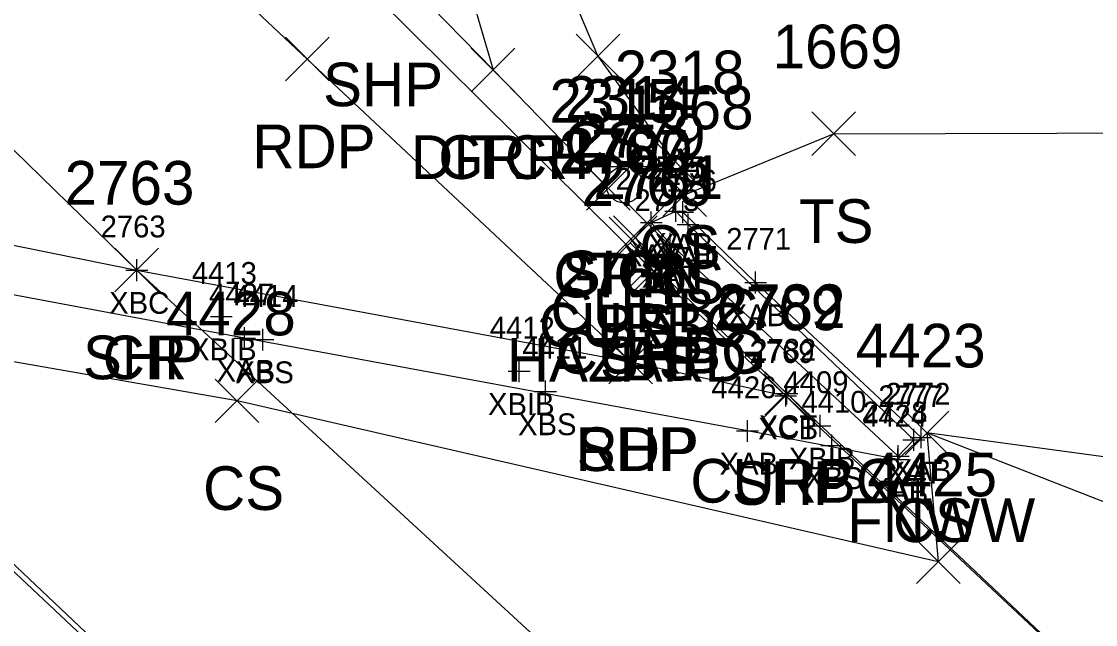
# Model space of a CAD drawing. Extents: x 1647574 to 1652703, y 212895 to 228670.
# Drawn here: x 1648670.85 to 1648720.04, y 227385.67 to 227413.3 of the extents above; entities that cross this region are included whole.
import ezdxf

# ---------------------------------------------------------------- set-up
doc = ezdxf.new("R2010")
doc.units = 0
for name, color, linetype in [('B_A', 7, 'Continuous'), ('B_I', 7, 'Continuous'), ('B_TIC', 7, 'Continuous'), ('BDC', 7, 'Continuous'), ('BELB', 7, 'Continuous'), ('BSUBM', 7, 'Continuous'), ('D_A', 7, 'Continuous'), ('D_TIC', 7, 'Continuous'), ('DD', 7, 'Continuous'), ('L_A', 7, 'Continuous'), ('L_I', 7, 'Continuous'), ('L_TIC', 7, 'Continuous'), ('LELB', 7, 'Continuous'), ('LFNC', 7, 'Continuous'), ('P_A', 7, 'Continuous'), ('P_I', 7, 'Continuous'), ('P_TIC', 7, 'Continuous'), ('PET', 7, 'Continuous'), ('PRC', 7, 'Continuous'), ('PSP', 7, 'Continuous'), ('R_A', 7, 'Continuous'), ('R_I', 7, 'Continuous'), ('R_TIC', 7, 'Continuous'), ('RC', 7, 'Continuous'), ('RGR', 7, 'Continuous'), ('S_A', 7, 'Continuous'), ('S_C', 7, 'Continuous'), ('S_I', 7, 'Continuous'), ('SSGN', 7, 'Continuous')]:
    doc.layers.add(name, color=color, linetype=linetype)

msp = doc.modelspace()

# ---------------------------------------------------------------- linework, layer by layer
at = {"layer": 'B_TIC'}
for p, q in [((1648700.817, 227404.617), (1648700.893, 227404.617)), ((1648701.14, 227404.567), (1648701.215, 227404.567)), ((1648699.697, 227404.088), (1648699.773, 227404.088)), ((1648701.385, 227404.007), (1648701.46, 227404.007)), ((1648700.557, 227403.111), (1648700.633, 227403.111)), ((1648700.557, 227403.111), (1648700.633, 227403.111)), ((1648676.131, 227401.909), (1648676.207, 227401.909)), ((1648704.476, 227401.341), (1648704.551, 227401.341)), ((1648680.002, 227399.778), (1648680.077, 227399.778)), ((1648681.072, 227398.795), (1648681.148, 227398.795)), ((1648681.909, 227398.726), (1648681.985, 227398.726)), ((1648693.649, 227397.274), (1648693.724, 227397.274)), ((1648694.856, 227396.345), (1648694.932, 227396.345)), ((1648705.856, 227396.154), (1648705.931, 227396.154)), ((1648705.906, 227396.256), (1648705.981, 227396.256)), ((1648707.427, 227394.775), (1648707.503, 227394.775)), ((1648704.11, 227394.54), (1648704.185, 227394.54)), ((1648711.727, 227394.13), (1648711.802, 227394.13)), ((1648712.055, 227394.245), (1648712.131, 227394.245)), ((1648707.97, 227393.877), (1648708.045, 227393.877)), ((1648710.988, 227393.232), (1648711.064, 227393.232)), ((1648711.009, 227393.382), (1648711.084, 227393.382)), ((1648711.009, 227393.382), (1648711.084, 227393.382))]:
    msp.add_line(p, q, dxfattribs=at)
for points in [[(1648700.814, 227404.117), (1648700.814, 227405.117)], [(1648701.136, 227404.067), (1648701.136, 227405.067)], [(1648699.694, 227403.588), (1648699.694, 227404.588)], [(1648700.314, 227404.617), (1648701.314, 227404.617)], [(1648700.636, 227404.567), (1648701.636, 227404.567)], [(1648701.381, 227403.507), (1648701.381, 227404.507)], [(1648699.194, 227404.088), (1648700.194, 227404.088)], [(1648700.881, 227404.007), (1648701.881, 227404.007)], [(1648700.554, 227402.611), (1648700.554, 227403.611)], [(1648700.554, 227402.611), (1648700.554, 227403.611)], [(1648700.054, 227403.111), (1648701.054, 227403.111)], [(1648700.054, 227403.111), (1648701.054, 227403.111)], [(1648676.128, 227401.409), (1648676.128, 227402.409)], [(1648675.628, 227401.909), (1648676.628, 227401.909)], [(1648704.473, 227400.841), (1648704.473, 227401.841)], [(1648703.973, 227401.341), (1648704.973, 227401.341)], [(1648679.998, 227399.278), (1648679.998, 227400.278)], [(1648679.498, 227399.778), (1648680.498, 227399.778)], [(1648681.069, 227398.295), (1648681.069, 227399.295)], [(1648681.906, 227398.226), (1648681.906, 227399.226)], [(1648680.569, 227398.795), (1648681.569, 227398.795)], [(1648681.406, 227398.726), (1648682.406, 227398.726)], [(1648693.645, 227396.774), (1648693.645, 227397.774)], [(1648693.145, 227397.274), (1648694.145, 227397.274)], [(1648694.853, 227395.845), (1648694.853, 227396.845)], [(1648705.852, 227395.654), (1648705.852, 227396.654)], [(1648705.902, 227395.756), (1648705.902, 227396.756)], [(1648694.353, 227396.345), (1648695.353, 227396.345)], [(1648705.352, 227396.154), (1648706.352, 227396.154)], [(1648705.402, 227396.256), (1648706.402, 227396.256)], [(1648707.424, 227394.275), (1648707.424, 227395.275)], [(1648704.106, 227394.04), (1648704.106, 227395.04)], [(1648706.924, 227394.775), (1648707.924, 227394.775)], [(1648711.724, 227393.63), (1648711.724, 227394.63)], [(1648712.052, 227393.745), (1648712.052, 227394.745)], [(1648703.606, 227394.54), (1648704.606, 227394.54)], [(1648707.966, 227393.377), (1648707.966, 227394.377)], [(1648711.224, 227394.13), (1648712.224, 227394.13)], [(1648711.552, 227394.245), (1648712.552, 227394.245)], [(1648707.466, 227393.877), (1648708.466, 227393.877)], [(1648710.985, 227392.732), (1648710.985, 227393.732)], [(1648711.005, 227392.882), (1648711.005, 227393.882)], [(1648711.005, 227392.882), (1648711.005, 227393.882)], [(1648710.485, 227393.232), (1648711.485, 227393.232)], [(1648710.505, 227393.382), (1648711.505, 227393.382)], [(1648710.505, 227393.382), (1648711.505, 227393.382)]]:
    msp.add_lwpolyline(points, dxfattribs=at)
at = {"layer": 'BDC'}
for points in [[(1648650.624, 227406.773), (1648690.525, 227369.254), (1648733.472, 227328.732), (1648776.312, 227288.32), (1648833.664, 227234.301), (1648891.231, 227180.054), (1648955.856, 227118.961), (1649002.635, 227075.018), (1649045.277, 227034.596)], [(1648651.076, 227406.804), (1648690.742, 227369.256), (1648733.458, 227328.853), (1648776.322, 227288.427), (1648833.713, 227234.413), (1648891.304, 227180.165), (1648955.952, 227119.198), (1649002.814, 227075.033), (1649045.282, 227034.879)], [(1648705.852, 227396.154), (1648745.059, 227359.411), (1648787.916, 227318.711), (1648830.863, 227278.3), (1648888.33, 227224.067), (1648945.958, 227169.85), (1649010.577, 227108.866), (1649057.241, 227064.803), (1649099.962, 227024.603)], [(1648705.902, 227396.256), (1648745.142, 227359.215), (1648788.072, 227318.717), (1648831.078, 227278.232), (1648888.572, 227223.976), (1648945.897, 227169.932), (1649010.764, 227109.119), (1649057.374, 227064.845), (1649100.019, 227024.673)]]:
    msp.add_lwpolyline(points, dxfattribs=at)
at = {"layer": 'BELB'}
msp.add_lwpolyline([(1648676.128, 227401.909), (1648716.738, 227364.514), (1648759.552, 227324.27), (1648803.456, 227283.214), (1648860.317, 227229.513), (1648917.836, 227175.012), (1648982.231, 227114.435), (1649029.643, 227069.952), (1649071.001, 227030.272)], dxfattribs=at)
at = {"layer": 'BSUBM'}
for points in [[(1648700.554, 227403.111), (1648699.694, 227404.088), (1648700.814, 227404.617), (1648701.381, 227404.007), (1648711.724, 227394.13), (1648711.005, 227393.382)], [(1648701.136, 227404.567), (1648704.473, 227401.341), (1648712.052, 227394.245)], [(1648710.985, 227393.232), (1648704.106, 227394.54), (1648681.069, 227398.795), (1648651.514, 227404.323)], [(1648700.554, 227403.111), (1648711.005, 227393.382)], [(1648710.985, 227393.232), (1648712.052, 227394.245)]]:
    msp.add_lwpolyline(points, dxfattribs=at)
at = {"layer": 'D_TIC'}
for points in [[(1648691.448, 227410.085), (1648693.448, 227412.085)], [(1648693.448, 227410.085), (1648691.448, 227412.085)]]:
    msp.add_lwpolyline(points, dxfattribs=at)
at = {"layer": 'DD'}
msp.add_lwpolyline([(1648567.346, 227553.333), (1648570.223, 227556.147), (1648596.039, 227533.3), (1648628.436, 227501.882), (1648658.018, 227474.124), (1648679.668, 227455.407), (1648690.817, 227447.944), (1648713.453, 227432.442), (1648744.751, 227411.459), (1648774.422, 227388.823), (1648782.608, 227379.999), (1648760.626, 227395.219), (1648734.749, 227411.807), (1648707.167, 227430.076), (1648688.91, 227442.53), (1648686.075, 227443.554), (1648681.354, 227446.239), (1648682.932, 227440.96), (1648688.005, 227426.227), (1648692.448, 227411.085)], dxfattribs=at)
at = {"layer": 'L_TIC'}
for points in [[(1648696.252, 227410.723), (1648698.252, 227412.723)], [(1648698.252, 227410.723), (1648696.252, 227412.723)], [(1648707.049, 227407.155), (1648709.049, 227409.155)], [(1648709.049, 227407.155), (1648707.049, 227409.155)], [(1648699.712, 227405.969), (1648701.712, 227407.969)], [(1648701.712, 227405.969), (1648699.712, 227407.969)], [(1648700.22, 227404.361), (1648702.22, 227406.361)], [(1648702.22, 227404.361), (1648700.22, 227406.361)], [(1648697.759, 227402.33), (1648699.759, 227404.33)], [(1648699.759, 227402.33), (1648697.759, 227404.33)], [(1648698.803, 227400.852), (1648700.803, 227402.852)], [(1648700.803, 227400.852), (1648698.803, 227402.852)], [(1648679.723, 227394.92), (1648681.723, 227396.92)], [(1648681.723, 227394.92), (1648679.723, 227396.92)], [(1648711.321, 227393.449), (1648713.321, 227395.449)], [(1648713.321, 227393.449), (1648711.321, 227395.449)], [(1648711.321, 227393.449), (1648713.321, 227395.449)], [(1648713.321, 227393.449), (1648711.321, 227395.449)], [(1648711.844, 227387.544), (1648713.844, 227389.544)], [(1648713.844, 227387.544), (1648711.844, 227389.544)]]:
    msp.add_lwpolyline(points, dxfattribs=at)
at = {"layer": 'LELB'}
for points in [[(1648700.712, 227406.969), (1648697.252, 227411.723), (1648693.14, 227421.43), (1648689.87, 227432.33), (1648687.821, 227438.933), (1648706.478, 227427.306), (1648726.383, 227412.975)], [(1648701.22, 227405.361), (1648708.049, 227408.155), (1648723.384, 227408.205), (1648742.126, 227402.553), (1648759.94, 227392.234), (1648775.48, 227381.662), (1648784.406, 227376.122), (1648796.799, 227367.736)], [(1648698.759, 227403.33), (1648699.803, 227401.852)], [(1648802.54, 227345.24), (1648786.114, 227347.555), (1648759.416, 227367.691), (1648739.372, 227378.185), (1648731.995, 227386.766), (1648727.058, 227392.46), (1648712.321, 227394.449), (1648712.844, 227388.544), (1648680.723, 227395.92), (1648651.479, 227401.026)]]:
    msp.add_lwpolyline(points, dxfattribs=at)
at = {"layer": 'LFNC'}
msp.add_lwpolyline([(1648808.268, 227354.839), (1648796.625, 227359.528), (1648772.512, 227369.49), (1648742.16, 227382.305), (1648731.995, 227386.766), (1648712.321, 227394.449)], dxfattribs=at)
at = {"layer": 'P_TIC'}
for points in [[(1648682.934, 227410.58), (1648684.934, 227412.58)], [(1648684.934, 227410.58), (1648682.934, 227412.58)], [(1648675.128, 227400.909), (1648677.128, 227402.909)], [(1648677.128, 227400.909), (1648675.128, 227402.909)], [(1648675.128, 227400.909), (1648677.128, 227402.909)], [(1648677.128, 227400.909), (1648675.128, 227402.909)], [(1648698.803, 227400.852), (1648700.803, 227402.852)], [(1648700.803, 227400.852), (1648698.803, 227402.852)], [(1648697.744, 227396.704), (1648699.744, 227398.704)], [(1648699.744, 227396.704), (1648697.744, 227398.704)], [(1648697.744, 227396.704), (1648699.744, 227398.704)], [(1648699.744, 227396.704), (1648697.744, 227398.704)], [(1648704.852, 227395.154), (1648706.852, 227397.154)], [(1648706.852, 227395.154), (1648704.852, 227397.154)], [(1648704.852, 227395.154), (1648706.852, 227397.154)], [(1648706.852, 227395.154), (1648704.852, 227397.154)]]:
    msp.add_lwpolyline(points, dxfattribs=at)
at = {"layer": 'PET'}
msp.add_lwpolyline([(1648315.17, 227761.114), (1648349.65, 227728.181), (1648382.593, 227697.154), (1648419.403, 227663.054), (1648452.032, 227631.593), (1648489.191, 227596.807), (1648522.695, 227564.838), (1648552.349, 227536.571), (1648584.489, 227506.143), (1648616.974, 227475.478), (1648654.438, 227439.35), (1648683.934, 227411.58), (1648698.744, 227397.704)], dxfattribs=at)
at = {"layer": 'PRC'}
msp.add_lwpolyline([(1648306.812, 227751.955), (1648341.746, 227719.258), (1648373.802, 227688.7), (1648411.116, 227653.445), (1648443.57, 227623.29), (1648480.788, 227587.803), (1648514.606, 227556.065), (1648544.619, 227527.604), (1648575.798, 227497.952), (1648607.747, 227467.398), (1648646.005, 227431.311), (1648676.128, 227401.909)], dxfattribs=at)
at = {"layer": 'PSP'}
for points in [[(1648318.358, 227763.007), (1648352.653, 227731.112), (1648385.571, 227699.762), (1648421.79, 227665.61), (1648455.437, 227633.903), (1648491.739, 227599.359), (1648525.609, 227567.102), (1648554.892, 227539.659), (1648587.899, 227508.735), (1648620.045, 227478.677), (1648657.864, 227443.097), (1648687.125, 227414.419), (1648699.803, 227401.852), (1648705.852, 227396.154)], [(1648327.452, 227702.952), (1648358.859, 227673.863), (1648397.531, 227637.26), (1648430.07, 227606.708), (1648467.102, 227572.241), (1648500.436, 227540.823), (1648528.205, 227514.545), (1648562.383, 227484.019), (1648596.571, 227454.642), (1648636.309, 227420.278), (1648642.102, 227415.205), (1648651.076, 227406.804), (1648655.141, 227406.154), (1648676.128, 227401.909), (1648698.744, 227397.704), (1648705.852, 227396.154)]]:
    msp.add_lwpolyline(points, dxfattribs=at)
at = {"layer": 'R_TIC'}
for points in [[(1648691.448, 227410.085), (1648693.448, 227412.085)], [(1648693.448, 227410.085), (1648691.448, 227412.085)], [(1648696.722, 227404.66), (1648698.722, 227406.66)], [(1648698.722, 227404.66), (1648696.722, 227406.66)], [(1648698.496, 227403.064), (1648700.496, 227405.064)], [(1648700.496, 227403.064), (1648698.496, 227405.064)], [(1648697.967, 227402.403), (1648699.967, 227404.403)], [(1648699.967, 227402.403), (1648697.967, 227404.403)], [(1648698.733, 227401.166), (1648700.733, 227403.166)], [(1648700.733, 227401.166), (1648698.733, 227403.166)], [(1648698.733, 227401.166), (1648700.733, 227403.166)], [(1648700.733, 227401.166), (1648698.733, 227403.166)], [(1648704.902, 227395.256), (1648706.902, 227397.256)], [(1648706.902, 227395.256), (1648704.902, 227397.256)]]:
    msp.add_lwpolyline(points, dxfattribs=at)
at = {"layer": 'RC'}
for points in [[(1648699.496, 227404.064), (1648698.967, 227403.403), (1648699.733, 227402.166)], [(1648699.733, 227402.166), (1648705.902, 227396.256)]]:
    msp.add_lwpolyline(points, dxfattribs=at)
at = {"layer": 'RGR'}
msp.add_lwpolyline([(1648697.722, 227405.66), (1648692.448, 227411.085), (1648683.979, 227419.757), (1648672.368, 227430.569), (1648663.534, 227439.762), (1648649.677, 227452.686), (1648619.083, 227481.01), (1648588.855, 227509.073), (1648555.338, 227540.277), (1648523.339, 227570.453), (1648487.379, 227604.542), (1648455.361, 227634.996), (1648420.16, 227668.084), (1648392.977, 227694.219), (1648369.015, 227716.998), (1648345.956, 227742.519)], dxfattribs=at)
at = {"layer": 'SSGN'}
for p, q in [((1648696.813, 227406.654), (1648700.146, 227406.654)), ((1648698.46, 227405.821), (1648698.46, 227405.821))]:
    msp.add_line(p, q, dxfattribs=at)
msp.add_circle((1648698.46, 227405.821), 0.833, dxfattribs=at)

# ---------------------------------------------------------------- texts
at = {"layer": 'B_A'}
for s, p in [('XAT', (1648699.518, 227402.617)), ('XAB', (1648699.857, 227402.567)), ('XAT', (1648698.398, 227402.088)), ('XAT', (1648700.086, 227402.007)), ('XAT', (1648699.258, 227401.111)), ('XAT', (1648699.258, 227401.111)), ('XBC', (1648674.864, 227399.909)), ('XAB', (1648703.193, 227399.341)), ('XBIB', (1648678.569, 227397.778)), ('XAB', (1648679.789, 227396.795)), ('XBS', (1648680.646, 227396.726)), ('XBIB', (1648692.216, 227395.274)), ('XBS', (1648693.593, 227394.345)), ('XCB', (1648704.589, 227394.154)), ('XCT', (1648704.623, 227394.256)), ('XBIB', (1648705.995, 227392.775)), ('XAB', (1648702.827, 227392.54)), ('XAB', (1648710.772, 227392.245)), ('XBS', (1648706.707, 227391.877)), ('XAT', (1648710.428, 227392.13)), ('XAB', (1648709.705, 227391.232)), ('XAT', (1648709.71, 227391.382)), ('XAT', (1648709.71, 227391.382))]:
    msp.add_text(s, height=1, dxfattribs=at).set_placement(p)
at = {"layer": 'B_I'}
for s, p in [('2775', (1648699.184, 227406.117)), ('2770', (1648699.463, 227406.067)), ('2774', (1648698.064, 227405.588)), ('2776', (1648699.724, 227405.507)), ('2773', (1648698.924, 227404.611)), ('2773', (1648698.924, 227404.611)), ('2763', (1648674.474, 227403.409)), ('2771', (1648703.126, 227402.841)), ('4413', (1648678.652, 227401.278)), ('4427', (1648679.439, 227400.295)), ('4414', (1648680.559, 227400.226)), ('4412', (1648692.299, 227398.774)), ('4411', (1648693.79, 227397.845)), ('2769', (1648704.195, 227397.654)), ('2782', (1648704.272, 227397.756)), ('4409', (1648705.751, 227396.275)), ('4426', (1648702.449, 227396.04)), ('2777', (1648710.094, 227395.63)), ('2772', (1648710.422, 227395.745)), ('4410', (1648706.577, 227395.377)), ('4424', (1648709.355, 227394.732)), ('2778', (1648709.375, 227394.882)), ('2778', (1648709.375, 227394.882))]:
    msp.add_text(s, height=1, dxfattribs=at).set_placement(p)
at = {"layer": 'D_A'}
msp.add_text('DITCH', height=2, dxfattribs=at).set_placement((1648688.684, 227406.085))
at = {"layer": 'L_A'}
for s, p in [('CS', (1648695.693, 227406.723)), ('TS', (1648706.458, 227403.155)), ('CS', (1648699.153, 227401.969)), ('TS', (1648699.629, 227400.361)), ('BS', (1648697.2, 227398.33)), ('BS', (1648698.244, 227396.852)), ('CS', (1648679.164, 227390.92)), ('FNWW', (1648708.667, 227389.449)), ('CS', (1648710.762, 227389.449))]:
    msp.add_text(s, height=2, dxfattribs=at).set_placement(p)
at = {"layer": 'L_I'}
for s, p in [('1669', (1648705.253, 227411.155)), ('2318', (1648698.019, 227409.969)), ('1668', (1648698.432, 227408.361)), ('2767', (1648695.452, 227406.33)), ('2768', (1648696.496, 227404.852)), ('4428', (1648677.463, 227398.92)), ('4423', (1648709.061, 227397.449)), ('4423', (1648709.061, 227397.449)), ('4425', (1648709.584, 227391.544))]:
    msp.add_text(s, height=2, dxfattribs=at).set_placement(p)
at = {"layer": 'P_A'}
for s, p in [('SHP', (1648684.661, 227409.419)), ('RDP', (1648681.423, 227406.58)), ('SHP', (1648673.663, 227396.909)), ('CR', (1648674.561, 227396.909)), ('SHP', (1648697.339, 227396.852)), ('SHP', (1648696.279, 227392.704)), ('RDP', (1648696.232, 227392.704)), ('SHP', (1648703.388, 227391.154)), ('SHP', (1648703.388, 227391.154))]:
    msp.add_text(s, height=2, dxfattribs=at).set_placement(p)
at = {"layer": 'P_I'}
for s, p in [('2763', (1648672.821, 227404.909)), ('2763', (1648672.821, 227404.909)), ('2768', (1648696.496, 227404.852)), ('2766', (1648695.382, 227400.704)), ('2766', (1648695.382, 227400.704)), ('2769', (1648702.538, 227399.154)), ('2769', (1648702.538, 227399.154))]:
    msp.add_text(s, height=2, dxfattribs=at).set_placement(p)
at = {"layer": 'R_A'}
for s, p in [('GRR', (1648689.936, 227406.085)), ('GRR', (1648695.21, 227400.66)), ('CURBC', (1648695.079, 227399.064)), ('CURBC', (1648694.549, 227398.403)), ('CURBC', (1648695.315, 227397.166)), ('CURBG', (1648695.315, 227397.166)), ('CURBG', (1648701.485, 227391.256))]:
    msp.add_text(s, height=2, dxfattribs=at).set_placement(p)
at = {"layer": 'R_I'}
for s, p in [('2315', (1648695.03, 227408.66)), ('2779', (1648696.229, 227407.064)), ('2780', (1648695.62, 227406.403)), ('2781', (1648697.04, 227405.166)), ('2781', (1648697.04, 227405.166)), ('2782', (1648702.643, 227399.256))]:
    msp.add_text(s, height=2, dxfattribs=at).set_placement(p)
at = {"layer": 'S_A'}
msp.add_text('SIGN', height=2, dxfattribs=at).set_placement((1648695.598, 227400.8))
at = {"layer": 'S_C'}
msp.add_text('HAZARD', height=2, dxfattribs=at).set_placement((1648693.078, 227396.8))
at = {"layer": 'S_I'}
msp.add_text('2314', height=2, dxfattribs=at).set_placement((1648695.747, 227408.8))

doc.saveas('drawing.dxf')
